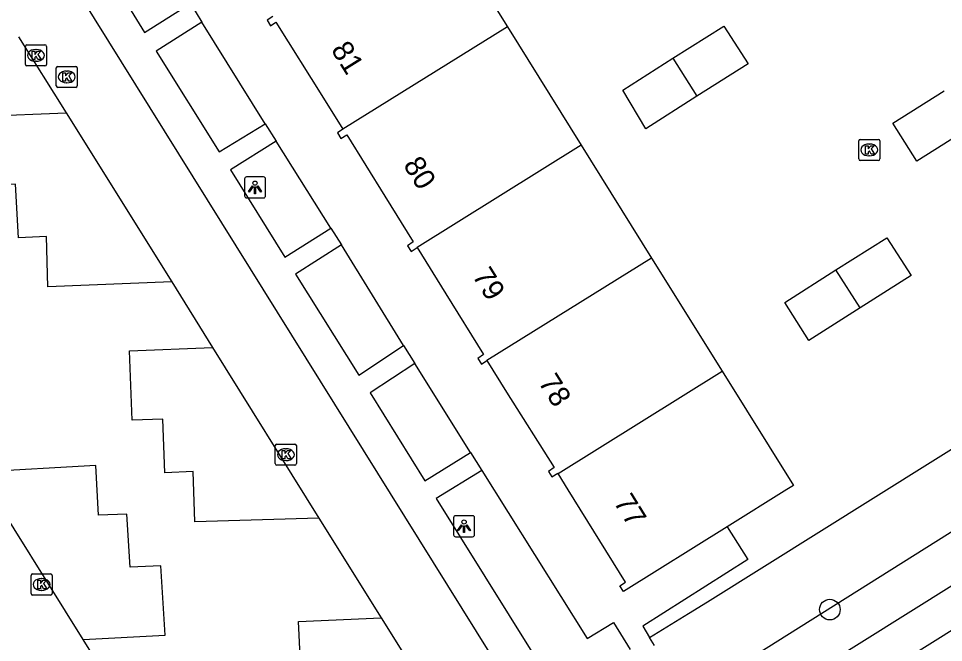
# Model space of a CAD drawing. Extents: x 159280 to 160375, y 384531 to 385872.
# Drawn here: x 159744.59 to 159788.43, y 385453.82 to 385483.41 of the extents above; entities that cross this region are included whole.
import ezdxf

# ---------------------------------------------------------------- set-up
doc = ezdxf.new("R2010")
doc.units = 0
for name, color, linetype in [('IMGEO_Boom', 7, 'Continuous'), ('IMGEO_Erf', 7, 'Continuous'), ('IMGEO_Groenvoorziening', 7, 'Continuous'), ('IMGEO_Kolk', 7, 'Continuous'), ('IMGEO_Lichtpunt', 7, 'Continuous'), ('IMGEO_Pand', 7, 'Continuous'), ('IMGEO_Pand_nummerreeks', 7, 'Continuous'), ('IMGEO_Parkeervlak_open', 7, 'Continuous'), ('IMGEO_Rijbaan_lokaal_open', 7, 'Continuous'), ('IMGEO_Voetpad_open', 7, 'Continuous')]:
    doc.layers.add(name, color=color, linetype=linetype)

msp = doc.modelspace()

# ---------------------------------------------------------------- linework, layer by layer
at = {"layer": 'IMGEO_Boom'}
msp.add_circle((159783.043, 385455.379), 0.489, dxfattribs=at)
at = {"layer": 'IMGEO_Erf'}
msp.add_lwpolyline([(159778.179, 385459.307), (159779.152, 385457.748), (159774.171, 385454.59), (159774.499, 385454.06)], dxfattribs=at)
at = {"layer": 'IMGEO_Groenvoorziening'}
for points in [[(159756.285, 385478.417), (159753.272, 385483.228)], [(159759.388, 385473.464), (159756.809, 385477.587)], [(159774.499, 385454.06), (159776.347, 385455.194), (159777.242, 385455.74), (159811.861, 385477.417)], [(159816.049, 385476.203), (159776.282, 385451.174)], [(159762.841, 385467.896), (159759.903, 385472.666)], [(159766.011, 385462.824), (159763.378, 385467.048)], [(159766.543, 385461.975), (159771.543, 385454.006), (159772.783, 385454.76), (159773.574, 385453.492)], [(159774.739, 385453.671), (159774.499, 385454.06)]]:
    msp.add_lwpolyline(points, dxfattribs=at)
at = {"layer": 'IMGEO_Kolk'}
for p, q in [((159744.916, 385481.23), (159744.916, 385482.082)), ((159744.991, 385482.156), (159745.843, 385482.156)), ((159745.404, 385481.936), (159745.429, 385481.936)), ((159745.917, 385482.082), (159745.917, 385481.23)), ((159745.427, 385481.376), (159745.402, 385481.376)), ((159745.843, 385481.156), (159744.991, 385481.156)), ((159746.377, 385480.209), (159746.377, 385481.061)), ((159746.452, 385481.135), (159747.304, 385481.135)), ((159747.378, 385481.061), (159747.378, 385480.209)), ((159746.865, 385480.915), (159746.89, 385480.915)), ((159747.304, 385480.135), (159746.452, 385480.135)), ((159746.888, 385480.355), (159746.863, 385480.355)), ((159784.41, 385476.746), (159784.41, 385477.598)), ((159784.485, 385477.672), (159785.337, 385477.672)), ((159784.898, 385477.452), (159784.923, 385477.452)), ((159785.411, 385477.598), (159785.411, 385476.746)), ((159785.337, 385476.672), (159784.485, 385476.672)), ((159784.921, 385476.892), (159784.896, 385476.892)), ((159756.761, 385462.299), (159756.761, 385463.151)), ((159756.836, 385463.225), (159757.688, 385463.225)), ((159757.249, 385463.005), (159757.274, 385463.005)), ((159757.762, 385463.151), (159757.762, 385462.299)), ((159757.688, 385462.225), (159756.836, 385462.225)), ((159757.272, 385462.445), (159757.247, 385462.445)), ((159745.184, 385456.143), (159745.184, 385456.995)), ((159745.259, 385457.069), (159746.111, 385457.069)), ((159745.672, 385456.849), (159745.697, 385456.849)), ((159746.185, 385456.995), (159746.185, 385456.143)), ((159746.111, 385456.069), (159745.259, 385456.069)), ((159745.695, 385456.289), (159745.67, 385456.289))]:
    msp.add_line(p, q, dxfattribs=at)
for points in [[(159744.916, 385481.23), (159744.916, 385482.082)], [(159744.991, 385482.156), (159745.843, 385482.156)], [(159745.237, 385481.856), (159745.36, 385481.856), (159745.36, 385481.705), (159745.49, 385481.856), (159745.654, 385481.856), (159745.508, 385481.705), (159745.661, 385481.456), (159745.509, 385481.456), (159745.424, 385481.62), (159745.36, 385481.553), (159745.36, 385481.456), (159745.237, 385481.456), (159745.237, 385481.856)], [(159745.917, 385482.082), (159745.917, 385481.23)], [(159745.843, 385481.156), (159744.991, 385481.156)], [(159746.377, 385480.209), (159746.377, 385481.061)], [(159746.452, 385481.135), (159747.304, 385481.135)], [(159747.378, 385481.061), (159747.378, 385480.209)], [(159746.698, 385480.835), (159746.821, 385480.835), (159746.821, 385480.684), (159746.951, 385480.835), (159747.115, 385480.835), (159746.969, 385480.684), (159747.122, 385480.435), (159746.97, 385480.435), (159746.885, 385480.599), (159746.821, 385480.532), (159746.821, 385480.435), (159746.698, 385480.435), (159746.698, 385480.835)], [(159747.304, 385480.135), (159746.452, 385480.135)], [(159784.41, 385476.746), (159784.41, 385477.598)], [(159784.485, 385477.672), (159785.337, 385477.672)], [(159785.411, 385477.598), (159785.411, 385476.746)], [(159784.731, 385477.372), (159784.854, 385477.372), (159784.854, 385477.221), (159784.984, 385477.372), (159785.148, 385477.372), (159785.002, 385477.221), (159785.155, 385476.972), (159785.003, 385476.972), (159784.918, 385477.136), (159784.854, 385477.069), (159784.854, 385476.972), (159784.731, 385476.972), (159784.731, 385477.372)], [(159785.337, 385476.672), (159784.485, 385476.672)], [(159756.761, 385462.299), (159756.761, 385463.151)], [(159756.836, 385463.225), (159757.688, 385463.225)], [(159757.762, 385463.151), (159757.762, 385462.299)], [(159757.082, 385462.925), (159757.205, 385462.925), (159757.205, 385462.774), (159757.335, 385462.925), (159757.499, 385462.925), (159757.353, 385462.774), (159757.506, 385462.525), (159757.354, 385462.525), (159757.269, 385462.689), (159757.205, 385462.622), (159757.205, 385462.525), (159757.082, 385462.525), (159757.082, 385462.925)], [(159757.688, 385462.225), (159756.836, 385462.225)], [(159745.184, 385456.143), (159745.184, 385456.995)], [(159745.259, 385457.069), (159746.111, 385457.069)], [(159746.185, 385456.995), (159746.185, 385456.143)], [(159745.505, 385456.769), (159745.628, 385456.769), (159745.628, 385456.618), (159745.758, 385456.769), (159745.922, 385456.769), (159745.776, 385456.618), (159745.929, 385456.369), (159745.777, 385456.369), (159745.692, 385456.533), (159745.628, 385456.466), (159745.628, 385456.369), (159745.505, 385456.369), (159745.505, 385456.769)], [(159746.111, 385456.069), (159745.259, 385456.069)]]:
    msp.add_lwpolyline(points, dxfattribs=at)
for centre, start, end in [((159744.993, 385482.08), 91.552, 178.448), ((159744.993, 385482.08), 91.552, 178.448), ((159745.841, 385482.08), 1.552, 88.448), ((159745.841, 385482.08), 1.552, 88.448), ((159744.993, 385481.232), 181.552, 268.448), ((159744.993, 385481.232), 181.552, 268.448), ((159745.841, 385481.232), 271.552, 358.448), ((159745.841, 385481.232), 271.552, 358.448), ((159746.454, 385481.059), 91.552, 178.448), ((159746.454, 385481.059), 91.552, 178.448), ((159747.302, 385481.059), 1.552, 88.448), ((159747.302, 385481.059), 1.552, 88.448), ((159746.454, 385480.211), 181.552, 268.448), ((159746.454, 385480.211), 181.552, 268.448), ((159747.302, 385480.211), 271.552, 358.448), ((159747.302, 385480.211), 271.552, 358.448), ((159784.487, 385477.596), 91.552, 178.448), ((159784.487, 385477.596), 91.552, 178.448), ((159785.335, 385477.596), 1.552, 88.448), ((159785.335, 385477.596), 1.552, 88.448), ((159784.487, 385476.748), 181.552, 268.448), ((159784.487, 385476.748), 181.552, 268.448), ((159785.335, 385476.748), 271.552, 358.448), ((159785.335, 385476.748), 271.552, 358.448), ((159756.838, 385463.149), 91.552, 178.448), ((159756.838, 385463.149), 91.552, 178.448), ((159757.686, 385463.149), 1.552, 88.448), ((159757.686, 385463.149), 1.552, 88.448), ((159756.838, 385462.301), 181.552, 268.448), ((159756.838, 385462.301), 181.552, 268.448), ((159757.686, 385462.301), 271.552, 358.448), ((159757.686, 385462.301), 271.552, 358.448), ((159745.261, 385456.993), 91.552, 178.448), ((159745.261, 385456.993), 91.552, 178.448), ((159746.109, 385456.993), 1.552, 88.448), ((159746.109, 385456.993), 1.552, 88.448), ((159745.261, 385456.145), 181.552, 268.448), ((159745.261, 385456.145), 181.552, 268.448), ((159746.109, 385456.145), 271.552, 358.448), ((159746.109, 385456.145), 271.552, 358.448)]:
    msp.add_arc(centre, 0.0765, start, end, dxfattribs=at)
for centre, major_axis, ratio, start_param, end_param in [((159745.403, 385481.656), (-0.387, 0.002), 0.722429, 4.712389, 7.853982), ((159745.428, 385481.656), (-0.39, 0.002), 0.717154, 1.570796, 4.712389), ((159746.864, 385480.635), (-0.387, 0.002), 0.722429, 4.712389, 7.853982), ((159746.889, 385480.635), (-0.39, 0.002), 0.717154, 1.570796, 4.712389), ((159784.897, 385477.172), (-0.387, 0.002), 0.722429, 4.712389, 7.853982), ((159784.922, 385477.172), (-0.39, 0.002), 0.717154, 1.570796, 4.712389), ((159757.248, 385462.725), (-0.387, 0.002), 0.722429, 4.712389, 7.853982), ((159757.273, 385462.725), (-0.39, 0.002), 0.717154, 1.570796, 4.712389), ((159745.671, 385456.569), (-0.387, 0.002), 0.722429, 4.712389, 7.853982), ((159745.696, 385456.569), (-0.39, 0.002), 0.717154, 1.570796, 4.712389)]:
    msp.add_ellipse(centre, major_axis=major_axis, ratio=ratio, start_param=start_param, end_param=end_param, dxfattribs=at)
at = {"layer": 'IMGEO_Lichtpunt'}
for p, q in [((159755.303, 385475.802), (159755.303, 385474.995)), ((159755.303, 385475.802), (159755.303, 385474.995)), ((159756.205, 385475.897), (159755.397, 385475.897)), ((159756.205, 385475.897), (159755.397, 385475.897)), ((159756.299, 385474.995), (159756.299, 385475.802)), ((159756.299, 385474.995), (159756.299, 385475.802)), ((159755.397, 385474.901), (159756.205, 385474.901)), ((159755.397, 385474.901), (159756.205, 385474.901)), ((159765.208, 385459.733), (159765.208, 385458.926)), ((159765.208, 385459.733), (159765.208, 385458.926)), ((159766.11, 385459.828), (159765.302, 385459.828)), ((159766.11, 385459.828), (159765.302, 385459.828)), ((159766.204, 385458.926), (159766.204, 385459.733)), ((159766.204, 385458.926), (159766.204, 385459.733)), ((159765.302, 385458.832), (159766.11, 385458.832)), ((159765.302, 385458.832), (159766.11, 385458.832))]:
    msp.add_line(p, q, dxfattribs=at)
for points in [[(159755.677, 385475.466), (159755.716, 385475.438), (159755.528, 385475.176), (159755.49, 385475.203), (159755.677, 385475.466)], [(159755.779, 385475.418), (159755.826, 385475.418), (159755.826, 385475.096), (159755.779, 385475.096), (159755.779, 385475.418)], [(159755.889, 385475.438), (159755.927, 385475.465), (159756.114, 385475.203), (159756.075, 385475.175), (159755.889, 385475.438)], [(159765.582, 385459.397), (159765.621, 385459.369), (159765.433, 385459.107), (159765.395, 385459.134), (159765.582, 385459.397)], [(159765.684, 385459.349), (159765.731, 385459.349), (159765.731, 385459.027), (159765.684, 385459.027), (159765.684, 385459.349)], [(159765.794, 385459.369), (159765.832, 385459.396), (159766.019, 385459.134), (159765.98, 385459.106), (159765.794, 385459.369)]]:
    msp.add_lwpolyline(points, dxfattribs=at)
for centre in [(159755.802, 385475.6), (159765.707, 385459.531)]:
    msp.add_circle(centre, 0.0994, dxfattribs=at)
for centre, start, end in [((159755.397, 385475.802), 90, 180), ((159755.397, 385475.802), 90, 180), ((159756.205, 385475.802), 0, 90), ((159756.205, 385475.802), 0, 90), ((159755.397, 385474.995), 180, 270), ((159755.397, 385474.995), 180, 270), ((159756.205, 385474.995), 270, 0), ((159756.205, 385474.995), 270, 360), ((159765.302, 385459.733), 90, 180), ((159765.302, 385459.733), 90, 180), ((159766.11, 385459.733), 0, 90), ((159766.11, 385459.733), 0, 90), ((159765.302, 385458.926), 180, 270), ((159765.302, 385458.926), 180, 270), ((159766.11, 385458.926), 270, 0), ((159766.11, 385458.926), 270, 360)]:
    msp.add_arc(centre, 0.0946, start, end, dxfattribs=at)
at = {"layer": 'IMGEO_Pand'}
for points in [[(159764.429, 385488.357), (159767.76, 385483.011)], [(159756.642, 385483.504), (159756.373, 385483.32), (159756.536, 385483.064), (159756.789, 385483.226), (159759.045, 385479.626), (159759.967, 385478.155)], [(159767.76, 385483.011), (159759.967, 385478.155)], [(159767.76, 385483.011), (159771.262, 385477.392)], [(159775.603, 385481.516), (159778.011, 385483.046), (159779.173, 385481.257), (159776.744, 385479.717)], [(159776.744, 385479.717), (159774.314, 385478.176), (159773.229, 385480.008), (159775.603, 385481.516)], [(159775.603, 385481.516), (159776.744, 385479.717)], [(159789.6, 385478.177), (159787.17, 385476.636), (159786.03, 385478.435), (159788.458, 385479.977)], [(159759.967, 385478.155), (159759.703, 385477.982), (159759.871, 385477.713), (159760.149, 385477.891), (159761.949, 385474.987), (159763.296, 385472.814), (159763.032, 385472.627), (159763.2, 385472.364), (159763.478, 385472.541)], [(159771.262, 385477.392), (159763.478, 385472.541)], [(159771.262, 385477.392), (159774.593, 385472.046)], [(159783.33, 385471.483), (159785.739, 385473.012), (159786.901, 385471.223), (159784.472, 385469.683)], [(159763.478, 385472.541), (159764.844, 385470.343), (159766.627, 385467.473), (159766.364, 385467.283), (159766.534, 385467.019), (159766.786, 385467.181)], [(159774.593, 385472.046), (159766.786, 385467.181)], [(159774.593, 385472.046), (159777.937, 385466.68)], [(159784.472, 385469.683), (159782.042, 385468.142), (159780.901, 385469.941), (159783.33, 385471.483)], [(159784.472, 385469.683), (159783.33, 385471.483)], [(159766.786, 385467.181), (159767.725, 385465.69), (159769.973, 385462.117), (159769.707, 385461.931), (159769.867, 385461.667), (159770.154, 385461.848), (159770.162, 385461.835)], [(159770.162, 385461.835), (159777.937, 385466.68)], [(159777.937, 385466.68), (159781.314, 385461.261), (159780.999, 385461.066), (159778.179, 385459.307)], [(159778.179, 385459.307), (159773.255, 385456.237), (159773.088, 385456.505), (159773.35, 385456.684), (159770.642, 385461.059), (159770.162, 385461.835)]]:
    msp.add_lwpolyline(points, dxfattribs=at)
at = {"layer": 'IMGEO_Parkeervlak_open'}
for points in [[(159751.855, 385470.913), (159745.987, 385470.688), (159745.917, 385473.074), (159744.585, 385473.011), (159744.455, 385475.55), (159742.981, 385475.533), (159742.898, 385478.781), (159746.852, 385478.93)], [(159758.822, 385459.707), (159752.945, 385459.536), (159752.868, 385461.921), (159751.521, 385461.86), (159751.428, 385464.407), (159749.972, 385464.359), (159749.851, 385467.647), (159753.782, 385467.807)], [(159747.65, 385453.963), (159751.534, 385454.165), (159751.329, 385457.453), (159749.883, 385457.384), (159749.73, 385459.899), (159748.385, 385459.857), (159748.252, 385462.206), (159742.703, 385461.891)], [(159768.281, 385444.588), (159762.451, 385444.365), (159762.354, 385446.603), (159761.004, 385446.548), (159760.925, 385449.119), (159759.581, 385449.061), (159759.495, 385451.588), (159758.015, 385451.55), (159757.855, 385454.813), (159761.781, 385454.992)]]:
    msp.add_lwpolyline(points, dxfattribs=at)
at = {"layer": 'IMGEO_Rijbaan_lokaal_open'}
for points in [[(159771.645, 385445.743), (159713.93, 385538.401)], [(159744.591, 385482.542), (159746.852, 385478.93)], [(159746.852, 385478.93), (159751.855, 385470.913)], [(159751.855, 385470.913), (159753.782, 385467.807)], [(159753.782, 385467.807), (159758.822, 385459.707)], [(159747.65, 385453.963), (159742.703, 385461.891)], [(159758.822, 385459.707), (159761.781, 385454.992)], [(159761.781, 385454.992), (159768.281, 385444.588)], [(159751.064, 385448.477), (159747.65, 385453.963)]]:
    msp.add_lwpolyline(points, dxfattribs=at)
at = {"layer": 'IMGEO_Voetpad_open'}
for points in [[(159747.694, 385487.44), (159750.562, 385482.737), (159752.741, 385484.11)], [(159752.741, 385484.11), (159753.272, 385483.228)], [(159753.272, 385483.228), (159751.119, 385481.848), (159754.096, 385477.08), (159756.285, 385478.417)], [(159756.285, 385478.417), (159756.809, 385477.587)], [(159756.809, 385477.587), (159754.644, 385476.229), (159757.208, 385472.084), (159759.388, 385473.464)], [(159817.241, 385474.297), (159780.166, 385451.079), (159779.271, 385450.518), (159777.409, 385449.352)], [(159759.388, 385473.464), (159759.903, 385472.666)], [(159759.903, 385472.666), (159757.718, 385471.284), (159760.723, 385466.489), (159762.841, 385467.896)], [(159762.841, 385467.896), (159763.378, 385467.048)], [(159763.378, 385467.048), (159761.249, 385465.656), (159763.852, 385461.486), (159766.011, 385462.824)], [(159808.086, 385458.173), (159804.391, 385464.144), (159772.604, 385444.245)], [(159766.011, 385462.824), (159766.543, 385461.975)], [(159766.543, 385461.975), (159764.382, 385460.638), (159770.156, 385451.394)]]:
    msp.add_lwpolyline(points, dxfattribs=at)

# ---------------------------------------------------------------- texts
at = {"layer": 'IMGEO_Pand_nummerreeks'}
for s, rotation, p in [('81', 302.074, (159759.375, 385481.925)), ('80', 301.7932, (159762.799, 385476.463)), ('79', 301.8562, (159766.072, 385471.207)), ('78', 302.1828, (159769.201, 385466.16)), ('77', 301.7531, (159772.769, 385460.472))]:
    msp.add_text(s, height=1, rotation=rotation, dxfattribs=at).set_placement(p)

doc.saveas('drawing.dxf')
